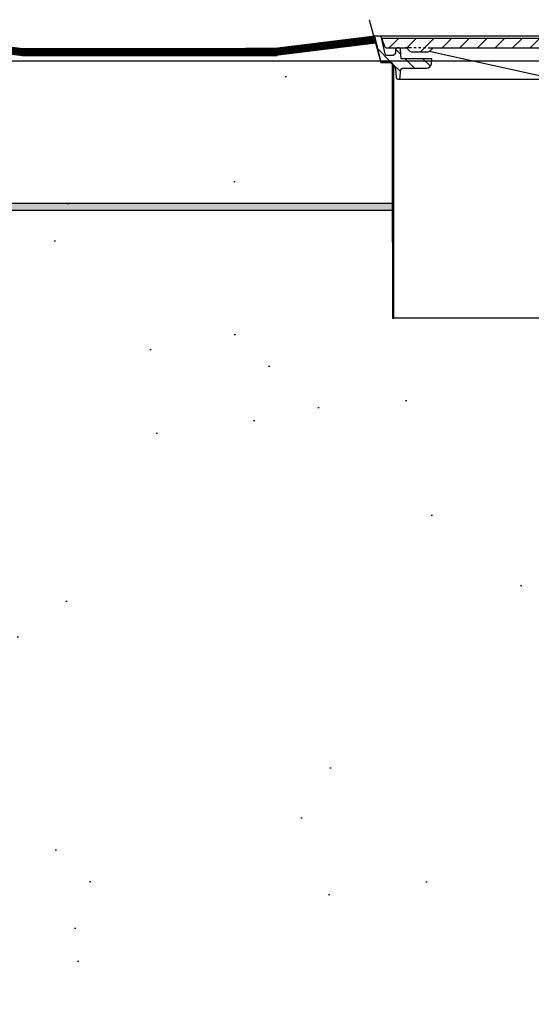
# Model space of a CAD drawing. Extents: x -169 to 6736, y -208 to 3022.
# Tile 389 of 656: x 1806 to 1826, y 946 to 986. Entities that reach past the tile are written whole.
import ezdxf

# ---------------------------------------------------------------- set-up
doc = ezdxf.new("R2010")
doc.units = 0
doc.header["$MEASUREMENT"] = 0
doc.header["$PDSIZE"] = 1
doc.layers.get('DEFPOINTS').update_dxf_attribs({"linetype": 'CONTINUOUS'})
for name, color, linetype in [('CONCRETE-HATCH', 2, 'CONTINUOUS'), ('DIM', 3, 'CONTINUOUS'), ('FREEZE-LINES', 8, 'CONTINUOUS'), ('PEAGRAVEL-HATCH', 3, 'CONTINUOUS'), ('TANK-MANHOLE-18', 2, 'CONTINUOUS'), ('TANK-MANHOLE-COVER-18', 2, 'CONTINUOUS'), ('TANK-MANHOLE-COVER-HATCH-18', 7, 'CONTINUOUS'), ('TANK-MANHOLE-HATCH-18', 7, 'CONTINUOUS'), ('TANK-SLAB', 6, 'CONTINUOUS')]:
    doc.layers.add(name, color=color, linetype=linetype)
doc.styles.add('SIMPLEX', font='simplex')
doc.dimstyles.new('DIM64', dxfattribs={"dimscale": 64, "dimtxt": 0.09375, "dimasz": 0.09375, "dimexe": 0.0625, "dimexo": 0.0625, "dimgap": 0.046875, "dimtad": 1, "dimdec": 4, "dimzin": 3, "dimdsep": 46, "dimlunit": 4, "dimtxsty": 'SIMPLEX', "dimcen": 0, "dimclrd": 256, "dimclre": 256, "dimclrt": 256, "dimadec": 0, "dimazin": 0, "dimtfac": 1, "dimtdec": 4, "dimtmove": 0, "dimatfit": 3, "dimfxl": 1, "dimfrac": 2, "dimtolj": 1, "dimtzin": 0, "dimarcsym": 0})

# ---------------------------------------------------------------- blocks, each defined once
blk = doc.blocks.new('*D109')
at = {"layer": 'DEFPOINTS', "color": 0, "transparency": 16777216}
for p in [(1368.586, 978.296), (2031.811, 978.015), (1368.586, 700.523)]:
    blk.add_point(p, dxfattribs=at)
at = {"layer": 'DIM', "lineweight": -2, "transparency": 16777216}
for p, q in [((1368.586, 974.296), (1368.586, 696.523)), ((2031.811, 974.015), (2031.811, 696.523)), ((2025.811, 700.523), (1374.586, 700.523))]:
    blk.add_line(p, q, dxfattribs=at)
at = {"layer": 'DIM', "transparency": 16777216}
for points in [[(1374.586, 701.523), (1374.586, 699.523), (1368.586, 700.523)], [(2025.811, 701.523), (2025.811, 699.523), (2031.811, 700.523)]]:
    blk.add_solid(points, dxfattribs=at)
at = {"layer": 'DIM', "transparency": 16777216, "insert": (1700.199, 708.095), "char_height": 6, "attachment_point": 5, "style": 'SIMPLEX'}
blk.add_mtext('\\A1;55\'-3 1/4" (F.V. TANK SLAB)', dxfattribs=at)

msp = doc.modelspace()

# ---------------------------------------------------------------- hatches: boundary and pattern name
at = {"layer": 'CONCRETE-HATCH'}
h = msp.add_hatch(dxfattribs=at)
h.set_pattern_fill('AR-CONC', color=256, scale=2.67, style=0)
h.set_pattern_definition([(50, (372.74, 981.518), (19.15085, -1.67548), [2.0025, -22.0275]), (355, (372.74, 981.518), (-3.70466, 20.08353), [1.602, -17.622]), (100.4514, (374.336, 981.378), (15.4462, 18.40804), [1.70186, -18.7205]), (46.1842, (372.74, 986.858), (28.49534, -4.41936), [3.00375, -33.04125]), (96.6356, (375.115, 986.49), (24.9555, 26.00895), [2.5528, -28.08074]), (351.1842, (372.74, 986.858), (24.9555, 26.00897), [2.403, -26.433]), (21, (375.41, 985.523), (15.93742, -10.74992), [2.0025, -22.0275]), (326, (375.41, 985.523), (6.49652, 19.3615), [1.602, -17.622]), (71.4514, (376.738, 984.627), (22.43394, 8.61156), [1.70186, -18.7205]), (37.5, (372.74, 981.518), (0.324668, 8.888266), [0, -17.4084, 0, -17.889, 0, -17.68875]), (7.5, (372.74, 981.518), (7.023957, 10.53079), [0, -10.1994, 0, -17.0079, 0, -6.74175]), (327.5, (366.786, 981.518), (14.25306, -0.602215), [0, -6.675, 0, -20.826, 0, -27.6345]), (317.5, (364.116, 981.518), (15.57107, 2.6728), [0, -8.6775, 0, -13.8306, 0, -19.6245])])
h.paths.add_polyline_path([(1800.41973, 983.57659), (1806.57865, 984.45283), (1806.57865, 985.22637), (1810.52193, 984.73346), (1819.89142, 984.73346), (1820.09935, 983.95668), (1820.48524, 983.95668), (1820.53007, 983.9299), (1820.55658, 983.87998), (1820.55658, 978.29596), (1800.41973, 978.29596), (1800.41973, 979.97135)])
at = {"layer": 'PEAGRAVEL-HATCH'}
h = msp.add_hatch(dxfattribs=at)
h.set_pattern_fill('AR-SAND', color=256, scale=7.5, style=0)
h.set_pattern_definition([(37.5, (-682.223, -8e-12), (-0.47245, 14.45118), [0, -11.4, 0, -12.75, 0, -12.1875]), (7.5, (-682.223, -8e-12), (13.27333, 21.1661), [0, -6.15, 0, -10.275, 0, -3.9375]), (327.5, (-691.448, -8e-12), (23.356064, 0.04244), [0, -3.75, 0, -13.5, 0, -17.625]), (317.5, (-691.448, -8e-12), (22.54595, 6.58257), [0, -1.875, 0, -8.85, 0, -10.125])])
h.paths.add_polyline_path([(1795.76013, 960.79968), (1795.88505, 960.79968), (1795.88505, 961.76127), (1795.96249, 961.9894), (1796.1628, 962.12325), (1800.29974, 963.24221), (1800.40696, 963.55806), (1800.40696, 965.20292), (1800.64117, 965.20292), (1800.64117, 966.80415), (1801.66223, 967.23834), (1801.66223, 978.29596), (1820.55658, 978.29596), (1820.5711, 973.7036), (1827.66092, 973.59894), (1827.66092, 935.26579), (1795.76626, 935.25828)])
h.paths.add_polyline_path([(1795.7665, 934.25828), (1827.66092, 934.26579), (1827.66092, 916.52404), (1827.41092, 916.52404), (1825.16092, 915.52328), (1824.16092, 917.52328), (1819.16092, 917.52328), (1818.16092, 915.52328), (1805.16092, 915.52328), (1804.16092, 917.52328), (1799.16092, 917.52328), (1798.16092, 915.52328), (1795.7665, 916.52328)])
at = {"layer": 'TANK-MANHOLE-COVER-HATCH-18', "linetype": 'Continuous'}
h = msp.add_hatch(dxfattribs=at)
h.set_pattern_fill('LINE', color=256, scale=4, angle=45, style=0)
h.set_pattern_definition([(45, (-1209.0571, 0), (-0.35355339, 0.35355339), [])])
h.paths.add_polyline_path([(1839.67655, 984.92178), (1839.671, 984.85798), (1839.57908, 984.60612, -0.31505809), (1839.49101, 984.54451), (1838.73892, 984.54451, 0.20068244), (1838.67218, 984.5166), (1838.57263, 984.41569, -0.20068244), (1838.50589, 984.38778), (1838.16609, 984.38778), (1837.82629, 984.38778, -0.20067998), (1837.75954, 984.41569), (1837.66, 984.5166, 0.20067998), (1837.59326, 984.54451), (1831.87458, 984.54451, 0.38336671), (1831.62599, 984.32108), (1831.53051, 983.42753, -0.38336671), (1831.37515, 983.28788), (1831.34832, 983.28788, -0.38336671), (1831.19296, 983.42753), (1831.09751, 984.32073, 0.38376912), (1830.84854, 984.54451), (1828.98578, 984.54451, 0.38581775), (1828.73522, 984.31895), (1828.64141, 983.42777, -0.38381878), (1828.48602, 983.28788), (1828.45775, 983.28788, -0.38381878), (1828.30236, 983.42777), (1828.20837, 984.32069, 0.38381878), (1827.95975, 984.54451), (1822.23967, 984.54451, 0.20067998), (1822.17293, 984.5166), (1822.07338, 984.41569, -0.20067998), (1822.00664, 984.38778), (1821.66684, 984.38778), (1821.32704, 984.38778, -0.20068244), (1821.2603, 984.41569), (1821.16075, 984.5166, 0.20068244), (1821.09401, 984.54451), (1820.3433, 984.54451, -0.31505687), (1820.25524, 984.60612), (1820.16332, 984.85798), (1820.15777, 984.92178), (1829.91646, 984.92178)])
at = {"layer": 'TANK-MANHOLE-HATCH-18', "linetype": 'Continuous'}
h = msp.add_hatch(dxfattribs=at)
h.set_pattern_fill('LINE', color=256, scale=4, angle=135, style=0)
h.set_pattern_definition([(135, (-1209.0571, 0), (-0.35355339, -0.35355339), [])])
h.paths.add_polyline_path([(1820.68702, 984.36321), (1820.69317, 984.48516, -0.39953151), (1820.75559, 984.54451), (1820.83461, 984.54451, -0.39923087), (1820.89703, 984.48523), (1820.91646, 984.1076), (1822.14259, 984.1076), (1822.13147, 983.90744, -0.39805028), (1821.94425, 983.73034), (1821.01637, 983.73034, 0.39889443), (1820.89154, 983.61191), (1820.87761, 983.3471, -0.46914088), (1820.80055, 983.28962, -0.45806569), (1820.72366, 983.34482), (1820.689, 983.73304, 0.38836603), (1820.62675, 983.78998), (1820.57387, 983.78998), (1820.56835, 983.88936, 0.40020821), (1820.47401, 983.97861), (1820.19357, 983.97861, -0.34818324), (1820.0718, 984.07537), (1819.85396, 985.01471), (1820.03705, 985.01471, -0.34699278), (1820.12743, 984.94341), (1820.27701, 984.30212, 0.34858266), (1820.36831, 984.22966), (1820.54657, 984.22966, 0.39953151)])
at = {"layer": 'TANK-SLAB'}
msp.add_hatch(color=256, dxfattribs=at).paths.add_polyline_path([(1800.64056, 978.29596), (1820.5711, 978.29596), (1820.5711, 978.01471), (1800.64056, 978.01471)])

# ---------------------------------------------------------------- linework, layer by layer
at = {"layer": 'DEFPOINTS'}
msp.add_lwpolyline([(1819.64025, 985.6718), (1820.09935, 983.95668), (1820.48524, 983.95668), (1820.53007, 983.9299), (1820.55658, 983.87998), (1820.55658, 976.75093)], dxfattribs=at)
msp.add_lwpolyline([(1819.64025, 985.6718), (1820.09935, 983.95668), (1820.48524, 983.95668), (1820.53007, 983.9299), (1820.55658, 983.87998), (1820.55658, 976.75093)], dxfattribs=at)
at = {"layer": 'FREEZE-LINES', "linetype": 'Continuous'}
msp.add_line((1931.94521, 984.01471), (1465.78697, 984.01471), dxfattribs=at)
at = {"layer": 'TANK-MANHOLE-18', "color": 7, "linetype": 'Continuous'}
for p, q in [((1839.78478, 985.01471), (1820.03705, 985.01471)), ((1820.79996, 983.28788), (1827.06819, 983.28788)), ((1827.66092, 973.7036), (1820.61964, 973.7036))]:
    msp.add_line(p, q, dxfattribs=at)
at = {"layer": 'TANK-MANHOLE-18', "color": 5, "linetype": 'Continuous'}
msp.add_line((1820.83463, 984.54451), (1820.75696, 984.54451), dxfattribs=at)
at = {"layer": 'TANK-MANHOLE-18', "linetype": 'Continuous'}
msp.add_lwpolyline([(1820.75559, 984.54451, 0.39953151), (1820.69317, 984.48516), (1820.68702, 984.36321, -0.39953151), (1820.54657, 984.22966), (1820.36831, 984.22966, -0.34858266), (1820.27701, 984.30212), (1820.12767, 984.94238, 0.35017412), (1820.03705, 985.01471), (1819.85396, 985.01471), (1820.07173, 984.0757, 0.3489397), (1820.19357, 983.97861), (1820.47401, 983.97861, -0.39805274), (1820.56831, 983.89006), (1820.57387, 983.78998), (1820.62675, 983.78998, -0.38836603), (1820.689, 983.73304), (1820.72366, 983.34482, 0.38836603), (1820.78592, 983.28788), (1820.81519, 983.28788, 0.39889443), (1820.87761, 983.3471), (1820.89154, 983.61191, -0.39889443), (1821.01637, 983.73034), (1821.94425, 983.73034, 0.39805028), (1822.13147, 983.90744), (1822.14259, 984.1076), (1820.91646, 984.1076), (1820.89703, 984.48523, 0.39923087), (1820.83461, 984.54451)], format="xyb", close=True, dxfattribs=at)
msp.add_lwpolyline([(1820.61964, 983.75669), (1820.5711, 983.75669), (1820.5711, 973.7036), (1820.61964, 973.7036), (1820.61964, 983.78998)], dxfattribs=at)
at = {"layer": 'TANK-MANHOLE-COVER-18', "linetype": 'Continuous'}
for p, q in [((1821.33257, 984.54451), (1821.09401, 984.54451)), ((1821.52398, 984.54451), (1821.42827, 984.54451)), ((1821.714, 984.54451), (1821.6183, 984.54451)), ((1821.90541, 984.54451), (1821.8097, 984.54451)), ((1822.00111, 984.54451), (1822.23967, 984.54451))]:
    msp.add_line(p, q, dxfattribs=at)
msp.add_lwpolyline([(1829.91646, 984.92178), (1820.15777, 984.92178), (1820.16332, 984.85798), (1820.25524, 984.60612, 0.31505687), (1820.3433, 984.54451), (1821.09401, 984.54451, -0.20068244), (1821.16075, 984.5166), (1821.2603, 984.41569, 0.20068244), (1821.32704, 984.38778), (1821.66684, 984.38778), (1822.00664, 984.38778, 0.20067998), (1822.07338, 984.41569), (1822.17293, 984.5166, -0.20067998), (1822.23967, 984.54451), (1827.95975, 984.54451, -0.38381878)], format="xyb", dxfattribs=at)
at = {"layer": 'TANK-MANHOLE-COVER-18', "color": 1, "linetype": 'Continuous'}
msp.add_lwpolyline([(1837.79348, 984.39486), (1832.81953, 983.29379, -0.0545173), (1832.7655, 983.28788), (1827.06819, 983.28788, -0.05450917), (1827.01417, 983.29379), (1822.03945, 984.39486)], format="xyb", dxfattribs=at)
at = {"layer": 'TANK-SLAB'}
for p, q in [((1820.5711, 978.29596), (1800.64117, 978.29596)), ((1820.5711, 978.01471), (1800.64117, 978.01471))]:
    msp.add_line(p, q, dxfattribs=at)
at = {"layer": 'TANK-SLAB', "const_width": 0.29}
msp.add_lwpolyline([(1819.86021, 984.87399), (1815.9471, 984.37465), (1805.74289, 984.37461), (1801.75223, 984.87345)], dxfattribs=at)
at = {"layer": 'TANK-SLAB'}
for points in [[(1801.75223, 985.01417), (1805.74289, 984.51534), (1815.9471, 984.51538)], [(1801.76218, 984.72949), (1805.72538, 984.23409), (1815.93835, 984.23413)], [(1819.86021, 985.01471), (1815.86587, 984.51542), (1814.68515, 984.51542)], [(1819.89705, 984.73588), (1815.88338, 984.23417), (1814.68515, 984.23417)]]:
    msp.add_lwpolyline(points, dxfattribs=at)

# ---------------------------------------------------------------- dimensions: what is measured, and where the dimension line sits
at = {"layer": 'DIM'}
dim = msp.add_linear_dim(base=(1368.58612, 700.52328), p1=(2031.81144, 978.01471), p2=(1368.58612, 978.29596), angle=180, text='<> (F.V. TANK SLAB)', dimstyle='DIM64', dxfattribs=at)
dim.commit()
dim.dimension.update_dxf_attribs({"geometry": '*D109', "text_midpoint": (1700.19878, 708.09471)})

doc.saveas('drawing.dxf')
